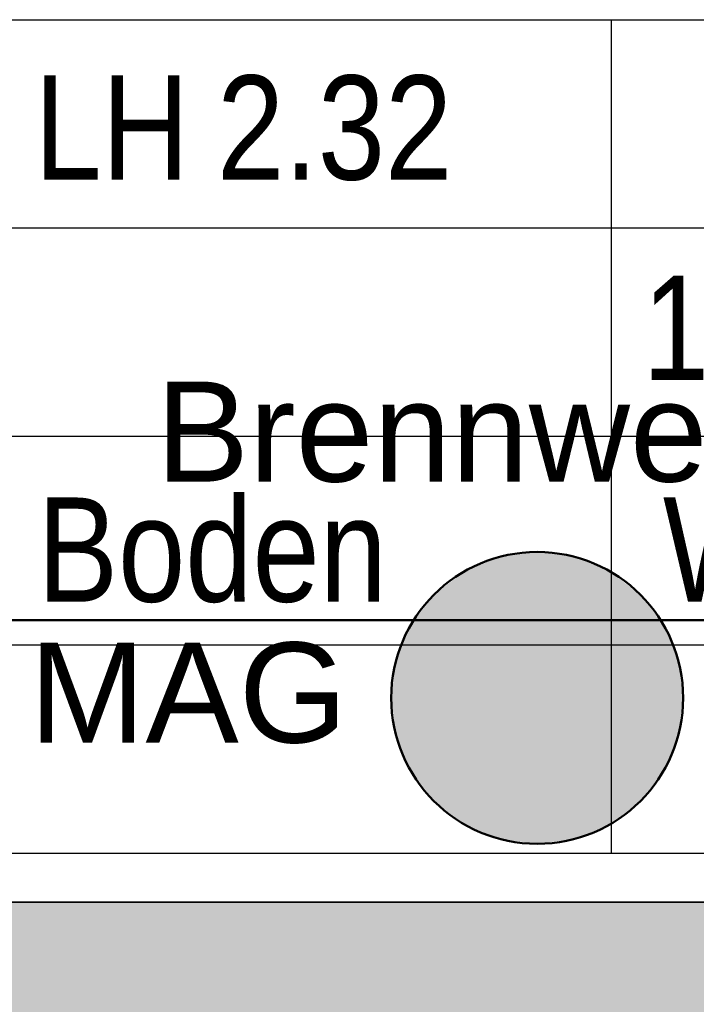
# Model space of a CAD drawing. Extents: x -459 to 541, y -543 to 550.
# Tile 314 of 577: x 47 to 63, y 321 to 345. Entities that reach past the tile are written whole.
import ezdxf

# ---------------------------------------------------------------- set-up
doc = ezdxf.new("R2010")
doc.units = 0
doc.layers.get('0').update_dxf_attribs({"lineweight": 35})
doc.layers.add('5_UG-BESTAND', color=7, linetype='Continuous', lineweight=25)
doc.layers.add('5_UG-RAUM', color=7, linetype='Continuous', lineweight=25)
for name, color, linetype, lineweight, true_color in [('Ausgeblendet', 3, 'Continuous', 35, 0x00ff00), ('X_Geometrie', 3, 'Continuous', 50, 0x00ff00), ('X_Geometrie-A07ALAR31N', 3, 'Continuous', 50, 0x00ff00), ('X_Geometrie-Shading', 3, 'Continuous', 50, 0x00ff00), ('X_Text', 2, 'Continuous', 35, 0xffff00)]:
    doc.layers.add(name, color=color, linetype=linetype, lineweight=lineweight, true_color=true_color)
doc.styles.get("Standard").update_dxf_attribs({"font": 'arial.ttf'})

# ---------------------------------------------------------------- blocks, each defined once
blk = doc.blocks.new('Shading-A07ALAL51N', base_point=(59.418, 328.647))
at = {"layer": 'X_Geometrie-Shading', "color": 1, "true_color": 0xff0000}
for points in [[(59.418, 328.647), (59.418, 332.147), (58.512, 332.028)], [(59.418, 328.647), (60.324, 332.028), (59.418, 332.147)], [(59.418, 328.647), (58.512, 332.028), (57.668, 331.678)], [(59.418, 328.647), (61.168, 331.678), (60.324, 332.028)], [(59.418, 328.647), (57.668, 331.678), (56.943, 331.122)], [(59.418, 328.647), (61.893, 331.122), (61.168, 331.678)], [(59.418, 328.647), (56.943, 331.122), (56.387, 330.397)], [(59.418, 328.647), (62.449, 330.397), (61.893, 331.122)], [(59.418, 328.647), (56.387, 330.397), (56.038, 329.553)], [(59.418, 328.647), (62.799, 329.553), (62.449, 330.397)], [(59.418, 328.647), (56.038, 329.553), (55.918, 328.647)], [(59.418, 328.647), (62.918, 328.647), (62.799, 329.553)], [(59.418, 328.647), (55.918, 328.647), (56.038, 327.741)], [(59.418, 328.647), (56.038, 327.741), (56.387, 326.897)], [(59.418, 328.647), (56.387, 326.897), (56.943, 326.172)], [(59.418, 328.647), (56.943, 326.172), (57.668, 325.616)], [(59.418, 328.647), (57.668, 325.616), (58.512, 325.266)], [(59.418, 328.647), (58.512, 325.266), (59.418, 325.147)], [(59.418, 328.647), (59.418, 325.147), (60.324, 325.266)], [(59.418, 328.647), (60.324, 325.266), (61.168, 325.616)], [(59.418, 328.647), (61.168, 325.616), (61.893, 326.172)], [(59.418, 328.647), (61.893, 326.172), (62.449, 326.897)], [(59.418, 328.647), (62.449, 326.897), (62.799, 327.741)], [(59.418, 328.647), (62.799, 327.741), (62.918, 328.647)]]:
    blk.add_solid(points, dxfattribs=at)
blk = doc.blocks.new('Referenz-A07ALAR41N', base_point=(-170.808, 0))
at = {"layer": '5_UG-BESTAND', "color": 0, "lineweight": 35}
blk.add_line((83.98, 323.748), (24.363, 323.748), dxfattribs=at)
at = {"layer": '5_UG-RAUM', "color": 0, "lineweight": -2}
for p, q in [((46.202, 344.914), (76.303, 344.914)), ((61.202, 324.914), (61.202, 344.914)), ((76.303, 339.914), (31.202, 339.914)), ((76.303, 334.914), (31.202, 334.914)), ((76.303, 329.914), (31.202, 329.914)), ((76.303, 324.914), (31.202, 324.914))]:
    blk.add_line(p, q, dxfattribs=at)
at = {"layer": 'Ausgeblendet', "color": 0, "linetype": 'Continuous', "lineweight": 13, "ltscale": 0.13}
for points in [[(24.363, 313.455), (24.363, 323.748), (83.98, 313.455)], [(83.98, 321.695), (24.363, 323.748), (83.98, 323.748)], [(83.98, 313.455), (24.363, 323.748), (83.98, 321.695)]]:
    blk.add_solid(points, dxfattribs=at)
at = {"layer": 'X_Geometrie-A07ALAR31N', "color": 0, "linetype": 'Continuous', "ltscale": 0.5}
blk.add_line((89.23, 330.513), (-129.113, 330.513), dxfattribs=at)
at = {"layer": '5_UG-RAUM', "color": 0, "lineweight": -2, "char_height": 2.5, "attachment_point": 1}
for s, insert in [('{\\W0.83;\\fArial;2.32}', (51.741, 343.577)), ('{\\W0.83;\\fArial;LH}', (47.365, 343.577)), ('{\\W0.82;\\fArial;12.50}', (61.949, 338.774)), ('{\\W0.83;\\fArial;Boden}', (47.435, 333.454)), ('{\\W0.83;\\fArial;Wand}', (62.435, 333.454))]:
    blk.add_mtext(s, dxfattribs=dict(at, insert=insert))
blk = doc.blocks.new('Einzeiliger Text-A07ALBLU1N', base_point=(50.274, 333.835))
at = {"color": 0, "lineweight": -2, "insert": (50.274, 336.235), "char_height": 2.4, "attachment_point": 1}
blk.add_mtext('{\\fArial;Brennwerttherme }', dxfattribs=at)
blk = doc.blocks.new('Zylinder-A07ALBQA1N', base_point=(55.918, 325.147))
at = {"color": 0, "linetype": 'ByBlock', "lineweight": -2, "ltscale": 0.5}
blk.add_circle((59.418, 328.647), 3.5, dxfattribs=at)
blk = doc.blocks.new('Einzeiliger Text-A07ALBQG1N', base_point=(47.234, 327.576))
at = {"color": 0, "lineweight": -2, "insert": (47.234, 329.976), "char_height": 2.4, "attachment_point": 1}
blk.add_mtext('{\\fArial;MAG}', dxfattribs=at)

msp = doc.modelspace()

# ---------------------------------------------------------------- block references
at = {"color": 251, "lineweight": 25, "ltscale": 0.25, "true_color": 0x585858}
msp.add_blockref('Referenz-A07ALAR41N', (-170.808, 0), dxfattribs=at)
at = {"layer": 'X_Geometrie'}
msp.add_blockref('Shading-A07ALAL51N', (59.418, 328.647), dxfattribs=at)
at = {"layer": 'X_Geometrie', "color": 1, "ltscale": 0.5, "true_color": 0xff0000}
msp.add_blockref('Zylinder-A07ALBQA1N', (55.918, 325.147), dxfattribs=at)
at = {"layer": 'X_Text', "ltscale": 0.35}
for name, p in [('Einzeiliger Text-A07ALBLU1N', (50.274, 333.835)), ('Einzeiliger Text-A07ALBQG1N', (47.234, 327.576))]:
    msp.add_blockref(name, p, dxfattribs=at)

doc.saveas('drawing.dxf')
